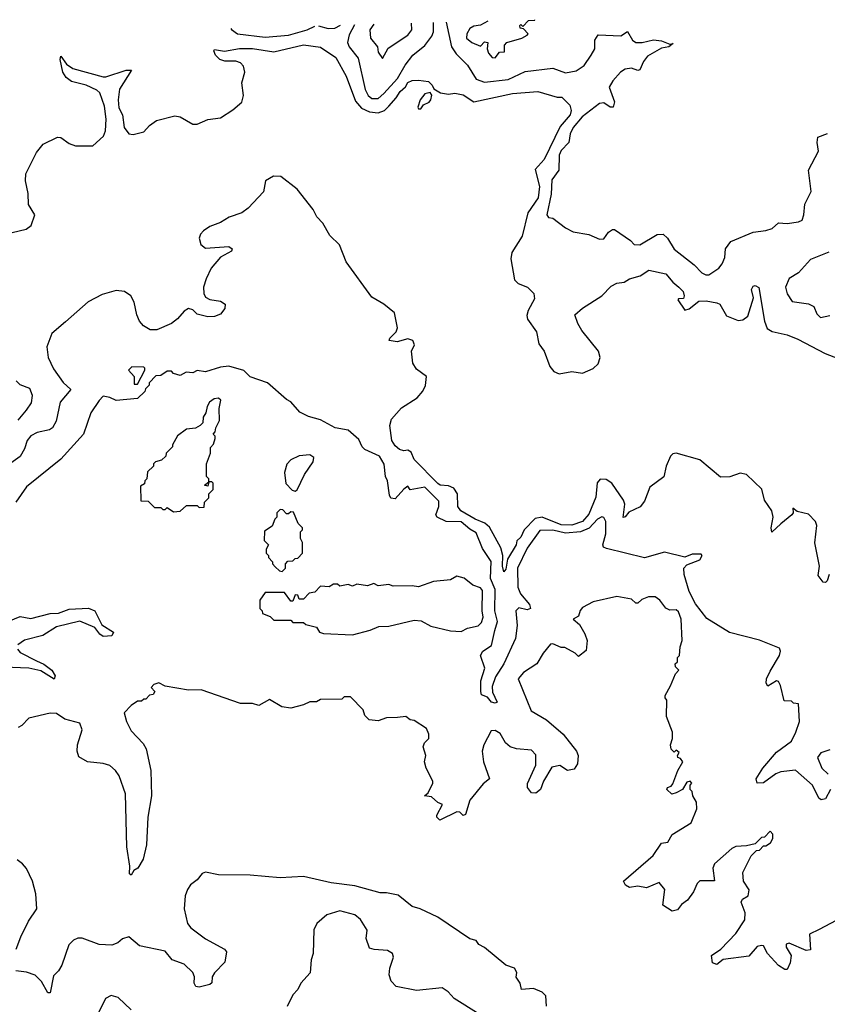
# Model space of a CAD drawing. Extents: x 2494106 to 2685573, y 758056 to 915185.
# Tile 483 of 507: x 2633672 to 2637464, y 909736 to 914362. Entities that reach past the tile are written whole.
import ezdxf

# ---------------------------------------------------------------- set-up
doc = ezdxf.new("R2010")
doc.units = 0

msp = doc.modelspace()

# ---------------------------------------------------------------- linework, layer by layer
at = {"layer": '0CON05XD'}
for points in [[(2635869.4, 914355.6), (2635835, 914336.2), (2635805, 914331.2), (2635785, 914320), (2635771.4, 914295), (2635769.2, 914275), (2635795, 914254.2), (2635835, 914237.5), (2635855, 914257.5), (2635870, 914255), (2635866.7, 914225), (2635873.8, 914205), (2635890, 914185), (2635905, 914182.5), (2635925, 914210), (2635948.3, 914211.7), (2635948.3, 914241.7), (2635960, 914255), (2636030, 914275), (2636055, 914290), (2636060, 914295), (2636038.3, 914318.3), (2636021.7, 914321.7), (2636020, 914335), (2636025, 914340), (2636035, 914330), (2636061.7, 914358.3), (2636090, 914360), (2636090, 914361.9)], [(2634664, 914321), (2634666.2, 914316.2), (2634695.4, 914295.4), (2634825, 914279.1), (2634935, 914289.1), (2635022, 914315), (2635058.3, 914332.3)], [(2635075.2, 914332.8), (2635120.7, 914320.7), (2635152.1, 914322.1), (2635178.8, 914335.8)], [(2635243.5, 914337.6), (2635218.6, 914291.4), (2635211.1, 914255), (2635219.6, 914235), (2635261.3, 914181.3), (2635295, 914034), (2635309.1, 914005), (2635325, 913991.5), (2635355, 913991.5), (2635381.2, 914015), (2635446.1, 914085), (2635481.7, 914148.3), (2635518.5, 914195), (2635575, 914240.4), (2635607.8, 914285), (2635615.5, 914305), (2635615.1, 914348.3)], [(2635334.8, 914340.2), (2635316.2, 914315), (2635320, 914275), (2635352.5, 914235), (2635355, 914210), (2635375, 914180), (2635401.7, 914228.3), (2635495, 914288.8), (2635513.8, 914315), (2635511.9, 914345.3)], [(2635674.8, 914350), (2635699.1, 914235), (2635722, 914202), (2635775, 914148.6), (2635815, 914083.1), (2635855, 914067.7), (2635965, 914081.1), (2636045, 914118.2), (2636175, 914134.4), (2636235, 914112.5), (2636285, 914122.2), (2636323, 914147), (2636355.6, 914195), (2636372.5, 914225), (2636371.9, 914265), (2636388.8, 914291.2), (2636493.9, 914286.1), (2636525, 914306.7), (2636550, 914265), (2636565, 914254.4), (2636595, 914254.4), (2636647.1, 914267.1), (2636685, 914262.5), (2636725, 914247.5), (2636740, 914250), (2636720, 914235), (2636685, 914228.8), (2636620, 914190), (2636600.6, 914165), (2636583.2, 914126.8), (2636575, 914122.5), (2636545, 914133.6), (2636515, 914130), (2636492.7, 914115), (2636456.2, 914075), (2636439.1, 914045), (2636464.2, 913975.8), (2636458.5, 913951.5), (2636445, 913951.4), (2636415, 913970.9), (2636395, 913967.9), (2636312.5, 913905), (2636271.3, 913855), (2636256.9, 913825), (2636250, 913785), (2636215, 913746.7), (2636205.4, 913725), (2636203.5, 913655), (2636170.3, 913609.7), (2636168.1, 913541.9), (2636147.5, 913445), (2636155, 913432.5), (2636175, 913430), (2636234, 913384), (2636270, 913365), (2636345, 913352.5), (2636395, 913330), (2636415, 913332.5), (2636437, 913363), (2636455, 913376.7), (2636465, 913376.7), (2636540, 913325), (2636556.4, 913306.4), (2636583.6, 913303.6), (2636665, 913352.9), (2636692.5, 913355), (2636714, 913335), (2636745, 913284.3), (2636839.4, 913209.4), (2636875, 913172.9), (2636892.8, 913162.8), (2636907.4, 913162.6), (2636955, 913194.2), (2636970, 913215), (2636983.1, 913245), (2636985.8, 913285), (2637010.3, 913319.7), (2637115, 913364), (2637175, 913370.8), (2637205, 913381.2), (2637235, 913407.5), (2637275, 913404.2), (2637328.1, 913411.9), (2637345, 913420), (2637354, 913445), (2637358.8, 913495), (2637388.6, 913555), (2637376.2, 913655), (2637422.5, 913745), (2637416.2, 913785), (2637420, 913810), (2637465, 913828)], [(2633637.5, 913362.5), (2633703, 913377), (2633726.7, 913395), (2633743.3, 913445), (2633714.3, 913494.3), (2633711.9, 913545), (2633699.2, 913605), (2633701.7, 913638.3), (2633751.7, 913738.3), (2633782.3, 913777.7), (2633849.3, 913810.7), (2633865, 913808.8), (2633905, 913780), (2633935, 913768.8), (2634015, 913770), (2634065.4, 913815), (2634075, 913840), (2634078.9, 913895), (2634071.2, 913955), (2634048.9, 914018.9), (2634035, 914031.1), (2633985, 914053.8), (2633915, 914071.8), (2633890.5, 914090.5), (2633874.3, 914115), (2633862, 914175), (2633865, 914190), (2633892.5, 914152.5), (2633922.4, 914132.4), (2634065, 914093.8), (2634077, 914093), (2634172.5, 914125), (2634197.5, 914125), (2634141.4, 914035), (2634134.7, 913985.3), (2634138.5, 913948.5), (2634155.3, 913915), (2634163.5, 913855), (2634185, 913825.5), (2634205, 913821.8), (2634255.6, 913834.4), (2634282, 913865), (2634315, 913888.6), (2634400.5, 913910.5), (2634425, 913905.5), (2634485, 913871.1), (2634505, 913871.1), (2634555, 913892.9), (2634615, 913901.6), (2634672.3, 913937.7), (2634715.5, 913974.5), (2634723.2, 914005), (2634714.7, 914065), (2634728.9, 914115), (2634723.4, 914143.4), (2634708.8, 914158.8), (2634687.1, 914167.1), (2634635, 914166.5), (2634611.2, 914175), (2634591.2, 914195), (2634583.3, 914215), (2634587.5, 914222.5), (2634634.3, 914214.3), (2634705, 914226), (2634765, 914226.7), (2634865, 914211.2), (2635005, 914244.5), (2635085, 914232.5), (2635156, 914185), (2635205, 914096.2), (2635248.5, 913978.5), (2635276.7, 913946.7), (2635315, 913928.4), (2635355, 913924), (2635384.3, 913935.7), (2635405, 913956.4), (2635440, 913995), (2635458.2, 914025), (2635484.1, 914045.9), (2635495, 914066.7), (2635515, 914075.6), (2635545, 914078), (2635591.2, 914071.2), (2635608.8, 914055), (2635616.7, 914036.7), (2635648.3, 914018.3), (2635685, 914012), (2635715, 914017.5), (2635755, 914008.8), (2635805, 913975.6), (2635985.5, 914015.5), (2636104.1, 914024.1), (2636195, 913997.5), (2636217.5, 913997.5), (2636255, 913960), (2636262, 913935), (2636256.5, 913915), (2636209.4, 913860.6), (2636135, 913705.7), (2636091.8, 913658.2), (2636112.4, 913577.6), (2636106.5, 913525), (2636058.3, 913455), (2636030.8, 913345), (2635982.3, 913267.7), (2635977.8, 913237.8), (2635995, 913139.2), (2636013.1, 913123.1), (2636056.2, 913105), (2636086.2, 913075), (2636089.3, 913050.7), (2636059.2, 912995), (2636052.9, 912972.9), (2636055.8, 912955), (2636098.5, 912895), (2636109.1, 912839.1), (2636134.6, 912804.6), (2636161.9, 912731.9), (2636179.5, 912709.5), (2636205, 912698.3), (2636265, 912708.3), (2636315, 912701.8), (2636365, 912722.5), (2636388.5, 912745), (2636397.7, 912775), (2636390, 912805), (2636311.2, 912901.2), (2636291.9, 912935), (2636278.8, 912975), (2636313.8, 913006.2), (2636406, 913065), (2636449.4, 913110.6), (2636475, 913124.3), (2636510.5, 913129.5), (2636535.7, 913144.3), (2636585, 913157.8), (2636625.6, 913185.6), (2636705, 913168), (2636738.3, 913128.3), (2636767.5, 913105), (2636786.7, 913085), (2636792.5, 913065), (2636788.3, 913051.7), (2636765, 913050), (2636762.5, 913045), (2636795, 912997.5), (2636815, 913003.8), (2636860.9, 913039.1), (2636895, 913040.8), (2636945, 913032), (2636960, 913025), (2636991.2, 912971.2), (2637045, 912949.4), (2637067.8, 912952.2), (2637091.4, 912968.6), (2637117.5, 913055), (2637108, 913095), (2637115, 913110), (2637125, 913112.5), (2637143, 913103), (2637169.2, 912945), (2637180.9, 912910.9), (2637205, 912896.5), (2637275, 912880.9), (2637325, 912860.9), (2637453.4, 912793.4), (2637535, 912762.2)], [(2635545, 913942.5), (2635555, 913943.3), (2635568.3, 913961.7), (2635595, 913974), (2635603.3, 913985), (2635606.7, 914006.7), (2635600, 914020), (2635575, 914013.3), (2635552, 913985), (2635541.2, 913951.2), (2635545, 913942.5)], [(2637472.5, 911755), (2637462.5, 911725), (2637455, 911717.5), (2637445, 911720), (2637421.2, 911751.2), (2637427.5, 911795), (2637405.7, 911904.3), (2637414.3, 911985), (2637408, 912005), (2637375, 912038.6), (2637322, 912052), (2637302.5, 912067.5), (2637303.3, 912045), (2637296.7, 912035), (2637245, 911994), (2637204, 911954), (2637200, 911975), (2637209.5, 912025), (2637203.9, 912053.9), (2637169.1, 912105), (2637156.5, 912156.5), (2637085, 912224.6), (2637055, 912230.9), (2637005.9, 912214.1), (2636963, 912213), (2636865, 912294.5), (2636755, 912325.5), (2636738.2, 912321.8), (2636728.4, 912311.6), (2636707.5, 912265), (2636695.9, 912214.1), (2636630.9, 912165), (2636605, 912099.2), (2636585, 912073.8), (2636532.2, 912047.8), (2636515, 912026.7), (2636505, 912023.3), (2636512.5, 912085), (2636507.5, 912105), (2636452.2, 912185), (2636425, 912201.3), (2636397.6, 912202.4), (2636384, 912186), (2636377.8, 912117.8), (2636345, 912038.2), (2636315, 912004.2), (2636265, 911987.4), (2636215, 911988.2), (2636125, 912024.7), (2636092.1, 912017.9), (2636040.8, 911965), (2636025, 911930), (2636006.4, 911913.6), (2636002.5, 911895), (2635963.1, 911826.9), (2635955, 911780), (2635945, 911767.5), (2635939.4, 911795), (2635940.5, 911845), (2635930.6, 911880.6), (2635877.8, 911977.8), (2635855.8, 911995.8), (2635810, 912015), (2635742.9, 912055), (2635728.9, 912075), (2635728.2, 912135), (2635710.9, 912160.9), (2635685, 912172), (2635646.2, 912175), (2635635, 912182.5), (2635524.4, 912295), (2635510, 912330), (2635495, 912340), (2635475, 912336.2), (2635455, 912342.5), (2635435, 912359.4), (2635419.1, 912385), (2635409.3, 912455), (2635418.5, 912485), (2635465, 912538.6), (2635539.1, 912585), (2635565, 912616.7), (2635577.3, 912642.7), (2635581.8, 912685), (2635535, 912720.5), (2635518.3, 912748.3), (2635512.5, 912805), (2635526.2, 912835), (2635518.8, 912855), (2635495, 912862.9), (2635445, 912848.1), (2635407.5, 912855), (2635410, 912865), (2635439.4, 912895), (2635445.4, 912914.6), (2635431.4, 912985), (2635382.2, 913025), (2635325, 913057.8), (2635205, 913224.4), (2635174.5, 913304.5), (2635127.6, 913347.6), (2635095, 913406), (2635067.8, 913435), (2635050.6, 913470.6), (2634975.8, 913565.8), (2634897.8, 913625), (2634863.9, 913626.1), (2634825.7, 913605), (2634817.3, 913552.7), (2634745, 913477.1), (2634715, 913454), (2634656.5, 913433.5), (2634615, 913409.1), (2634565, 913390.6), (2634535, 913370.5), (2634521.8, 913355), (2634515.5, 913335), (2634522.9, 913305), (2634545, 913288.1), (2634655, 913295.8), (2634670, 913285), (2634667.5, 913275), (2634615, 913246), (2634572, 913195), (2634547.5, 913145), (2634536, 913105), (2634536.7, 913075), (2634545, 913057.5), (2634565, 913047.5), (2634615, 913038.8), (2634636.7, 913025), (2634636.2, 913005), (2634615, 912978.8), (2634587, 912967), (2634555, 912966), (2634505, 912978), (2634485, 912998.8), (2634465, 913004.3), (2634445, 912992.9), (2634413.5, 912956.5), (2634384.3, 912935), (2634316, 912905), (2634285, 912904.7), (2634253.1, 912923.1), (2634235, 912945.6), (2634222.5, 912975), (2634209.7, 913035), (2634194, 913064), (2634165, 913084.2), (2634125, 913088.8), (2634059.1, 913070.9), (2633994.2, 913035.8), (2633888, 912942)], [(2637470.2, 913269.8), (2637385, 913235.6), (2637327.8, 913172.2), (2637285, 913145.8), (2637266.9, 913105), (2637275, 913073.3), (2637298.3, 913038.3), (2637375, 913026.7), (2637400, 913015), (2637415, 912980), (2637432.5, 912962.5), (2637475, 912972.5)], [(2633888, 912942), (2633822.6, 912887.4), (2633800.3, 912825), (2633806.4, 912775), (2633831.4, 912721.4), (2633876.6, 912656.6), (2633912, 912625), (2633862.1, 912565), (2633844.3, 912475.7), (2633826.7, 912445), (2633812.5, 912435), (2633755, 912422.9), (2633725, 912406.5), (2633707.5, 912385), (2633694.5, 912345), (2633675, 912310), (2633620.2, 912269.8)], [(2637479.2, 910745), (2637455, 910702), (2637435, 910696.7), (2637423.6, 910703.6), (2637394.4, 910765), (2637315, 910835.6), (2637245, 910828.2), (2637222, 910818), (2637165, 910775.8), (2637134, 910775), (2637130, 910795), (2637160.6, 910845), (2637225, 910921.2), (2637295, 910972.5), (2637316.7, 911015), (2637332.5, 911065), (2637328.3, 911148.3), (2637305, 911150), (2637295, 911160), (2637261.7, 911161.7), (2637243.8, 911233.8), (2637235, 911252.5), (2637225.9, 911255.9), (2637185, 911231.2), (2637176.7, 911245), (2637178.8, 911265), (2637195, 911301.2), (2637239.6, 911375), (2637244.3, 911395), (2637239.7, 911409.7), (2637145, 911446.9), (2637005, 911483.1), (2636898.9, 911548.9), (2636845, 911617.5), (2636815.5, 911675), (2636791.9, 911755), (2636790, 911785), (2636805, 911801.2), (2636865, 911824), (2636876.2, 911845), (2636871.2, 911851.2), (2636828.8, 911851.2), (2636795, 911836.7), (2636699.7, 911860.3), (2636605, 911834.2), (2636426.8, 911876.8), (2636413.6, 911883.6), (2636410.6, 911895), (2636423.7, 911946.3), (2636424.4, 912005), (2636415, 912022.5), (2636405.6, 912025.6), (2636385.3, 912014.7), (2636346.4, 911973.6), (2636305, 911955.6), (2636235, 911949.2), (2636175, 911963.9), (2636115, 911962.1), (2636055, 911879.1), (2636009.5, 911785), (2636011, 911695), (2636024.1, 911664.1), (2636065.4, 911615), (2636070, 911595), (2636055, 911590), (2636015, 911598.9), (2636000.9, 911585), (2636008.4, 911515), (2635999.7, 911455), (2635945.2, 911334.8), (2635906.2, 911275), (2635890.8, 911229.2), (2635892.5, 911202.5), (2635913.8, 911155), (2635905, 911150), (2635888, 911155), (2635869.1, 911179.1), (2635840.2, 911190.2), (2635837.1, 911205), (2635837.3, 911255), (2635856, 911315), (2635835.6, 911375), (2635847.1, 911395), (2635887.7, 911422.3), (2635902.4, 911492.4), (2635916, 911535), (2635903, 911585), (2635905.2, 911685), (2635883.2, 911736.8), (2635885.6, 911815.6), (2635845, 911877.8), (2635815, 911951.1), (2635785, 911967.5), (2635745, 912002.1), (2635675, 912004.4), (2635632, 912025), (2635625.8, 912035.8), (2635639.5, 912075), (2635639.7, 912099.7), (2635575, 912165.7), (2635505, 912152.5), (2635495, 912170), (2635475, 912156.7), (2635435, 912110), (2635415, 912113.8), (2635407.9, 912127.9), (2635398.9, 912195), (2635389.2, 912215), (2635384.2, 912274.2), (2635361.7, 912311.7), (2635292.7, 912342.7), (2635280, 912355), (2635265, 912390), (2635215, 912433.3), (2635153.3, 912445), (2635085, 912482), (2635027.8, 912497.8), (2634988, 912518), (2634945, 912566.7), (2634925, 912577.5), (2634835.8, 912655.8), (2634755, 912683.3), (2634723.9, 912713.9), (2634655, 912733.8), (2634615, 912730), (2634545, 912706.7), (2634505, 912713.3), (2634485, 912703.3), (2634453.6, 912706.4), (2634425, 912690), (2634395, 912700), (2634385, 912710), (2634365, 912710), (2634335, 912690), (2634311.7, 912688.3), (2634280, 912655), (2634280, 912645), (2634263, 912627), (2634260, 912615), (2634225, 912582.5), (2634125, 912572.5), (2634095, 912587.5), (2634065, 912592.5), (2634045, 912573.3), (2634006.7, 912515), (2633972.5, 912415), (2633865, 912296.7), (2633705, 912167.5), (2633654.8, 912095.2)], [(2634225, 912650), (2634260, 912715), (2634260, 912725), (2634255, 912730), (2634198.3, 912731.7), (2634182.5, 912715), (2634210, 912685), (2634210, 912650), (2634225, 912650)], [(2633665, 912480.5), (2633705, 912526.7), (2633728.5, 912561.5), (2633733.2, 912596.8), (2633719.5, 912629.5), (2633675, 912646.7), (2633655.4, 912665)], [(2634395, 912050), (2634425, 912052.5), (2634455, 912080), (2634505, 912080), (2634515, 912070), (2634538.3, 912071.7), (2634540, 912095), (2634560, 912115), (2634560, 912135), (2634580, 912155), (2634580, 912185), (2634575, 912190), (2634560, 912190), (2634555, 912170), (2634540, 912175), (2634560, 912190), (2634560, 912205), (2634550, 912215), (2634550, 912275), (2634567.5, 912325), (2634568.3, 912351.7), (2634581.7, 912368.3), (2634590, 912395), (2634590, 912405), (2634580, 912415), (2634590, 912425), (2634592.5, 912445), (2634610.7, 912479.3), (2634608.8, 912535), (2634616.4, 912573.6), (2634605, 912583.3), (2634585, 912580.8), (2634564, 912565), (2634552, 912545), (2634546.7, 912515), (2634533.3, 912495), (2634531.7, 912468.3), (2634520, 912455), (2634497, 912443), (2634455, 912437.5), (2634413.6, 912406.4), (2634390, 912365), (2634390, 912355), (2634360, 912325), (2634358.3, 912311.7), (2634338.3, 912291.7), (2634310, 912285), (2634300, 912275), (2634300, 912265), (2634271.7, 912238.3), (2634270, 912205), (2634260, 912195), (2634258.3, 912181.7), (2634240, 912170), (2634241.7, 912101.7), (2634275, 912100), (2634305, 912070), (2634335, 912070), (2634345, 912060), (2634355, 912060), (2634365, 912070), (2634395, 912050)], [(2634965, 912147.5), (2634975, 912152.5), (2635008.8, 912225), (2635050, 912285), (2635052.5, 912305), (2635035, 912317.5), (2634985, 912312.5), (2634945, 912293.3), (2634926.1, 912273.9), (2634916, 912235), (2634922.5, 912182.5), (2634951.7, 912151.7), (2634965, 912147.5)], [(2634905, 911770), (2634920, 911785), (2634920, 911805), (2634931.7, 911818.3), (2634955, 911820), (2634965, 911830), (2634978.3, 911831.7), (2635000, 911855), (2635000, 911905), (2634990, 911925), (2634990, 911955), (2635000, 911965), (2635000, 911975), (2634980, 911995), (2634958.3, 912048.3), (2634945, 912050), (2634935, 912040), (2634925, 912040), (2634908.3, 912058.3), (2634895, 912060), (2634880, 912045), (2634880, 912025), (2634870, 912015), (2634858.3, 911981.7), (2634821.7, 911958.3), (2634820, 911915), (2634840, 911895), (2634830, 911875), (2634830, 911855), (2634840, 911845), (2634840, 911835), (2634860, 911815), (2634860, 911805), (2634871.7, 911791.7), (2634891.7, 911771.7), (2634905, 911770)], [(2635235, 911472.5), (2635317, 911493), (2635358.3, 911511.7), (2635405, 911512.5), (2635525, 911540), (2635557, 911537), (2635603, 911513), (2635695, 911490), (2635745, 911487.5), (2635775, 911502.5), (2635825, 911513.3), (2635840.7, 911529.3), (2635848.8, 911555), (2635843.8, 911585), (2635845, 911680), (2635835, 911692.5), (2635800, 911705), (2635758.3, 911738.3), (2635725, 911747.5), (2635695, 911730), (2635615, 911722.5), (2635545, 911697.5), (2635515, 911702.5), (2635425, 911700), (2635405, 911707.5), (2635355, 911702.5), (2635335, 911712.5), (2635305, 911702.5), (2635255, 911710), (2635235, 911700), (2635215, 911707.5), (2635175, 911700), (2635165, 911710), (2635145, 911710), (2635125, 911697.5), (2635085, 911700), (2635058.3, 911671.7), (2635031.7, 911668.3), (2635005, 911640), (2634985, 911640), (2634978.3, 911658.3), (2634965, 911660), (2634955, 911630), (2634945, 911630), (2634915, 911670), (2634825, 911670), (2634800, 911635), (2634800, 911595), (2634810, 911585), (2634811.7, 911571.7), (2634848.3, 911558.3), (2634865, 911540), (2634945, 911540), (2634955, 911530), (2635005, 911530), (2635015, 911520), (2635065, 911507.5), (2635080, 911485), (2635098.3, 911478.3), (2635235, 911472.5)], [(2637505, 910130), (2637425, 910087.5), (2637380, 910065), (2637385, 909992.5), (2637365, 909988.8), (2637285, 910023.3), (2637271.2, 910018.8), (2637271.2, 910005), (2637293.8, 909965), (2637289.3, 909930.7), (2637275, 909900), (2637265, 909900), (2637235, 909917.5), (2637182.5, 909975), (2637165, 910010), (2637155, 910012.5), (2637135, 910006.7), (2637095, 909962.5), (2636974.2, 909945.8), (2636945, 909923.3), (2636925, 909930), (2636920, 909965), (2636963.3, 909995), (2637035, 910068.8), (2637076.8, 910133.2), (2637077.5, 910165), (2637059.2, 910215), (2637065, 910230), (2637092.5, 910245), (2637096.4, 910273.6), (2637070, 910315), (2637067.5, 910355), (2637107, 910433), (2637131.7, 910458.3), (2637145, 910460), (2637165, 910480), (2637175, 910480), (2637197.5, 910495), (2637207.5, 910515), (2637207.5, 910535), (2637195, 910550), (2637168.3, 910521.7), (2637155, 910520), (2637125, 910490), (2637085, 910480), (2637035, 910477.5), (2637015, 910467.5), (2636933.9, 910396.1), (2636926.7, 910375), (2636933.6, 910316.4), (2636865, 910316.2), (2636853.3, 910303.3), (2636836.2, 910265), (2636806.7, 910225), (2636778.8, 910205), (2636760.5, 910179.5), (2636735, 910173.8), (2636691.2, 910201.2), (2636701.2, 910275), (2636675, 910307.5), (2636615, 910283.3), (2636575, 910290.8), (2636535, 910284.2), (2636516.7, 910295), (2636506.7, 910315), (2636646.7, 910435), (2636685, 910492.5), (2636715, 910497.5), (2636736, 910534), (2636825, 910588), (2636852, 910655), (2636850, 910685), (2636832.5, 910715), (2636830, 910735), (2636820, 910745), (2636820, 910765), (2636827.5, 910775), (2636820, 910785), (2636805, 910780), (2636783.3, 910745), (2636755, 910730), (2636733.6, 910723.6), (2636710, 910745), (2636713.8, 910755), (2636730, 910760), (2636738, 910772), (2636762, 910835), (2636786.2, 910875), (2636775, 910890), (2636762.5, 910895), (2636760, 910905), (2636768.3, 910918.3), (2636755, 910930), (2636745, 910920), (2636730, 910935), (2636727.5, 910955), (2636737.5, 910985), (2636737.5, 911015), (2636708.3, 911088.3), (2636710, 911165), (2636702.5, 911175), (2636703, 911187), (2636728, 911232), (2636751.7, 911288.3), (2636767.5, 911305), (2636751.7, 911321.7), (2636750, 911335), (2636760, 911345), (2636760, 911365), (2636770, 911375), (2636772.5, 911415), (2636782.5, 911445), (2636777.5, 911545), (2636765, 911580), (2636755, 911590), (2636725, 911587.5), (2636706.4, 911596.4), (2636677.5, 911635), (2636655, 911650), (2636625, 911650), (2636593, 911637), (2636575, 911620), (2636565, 911620), (2636545, 911640), (2636475, 911652.5), (2636365, 911626.7), (2636315, 911600), (2636303.3, 911586.7), (2636295, 911560), (2636270, 911545), (2636300, 911520), (2636326, 911476), (2636336.2, 911445), (2636331.2, 911398.8), (2636295, 911370), (2636280, 911385), (2636231.7, 911411.7), (2636215, 911412.5), (2636175, 911430), (2636165, 911427.5), (2636130, 911385), (2636100, 911335), (2636037.5, 911295), (2636012.5, 911265), (2636073.8, 911115), (2636145, 911072.5), (2636224.2, 911005), (2636286.2, 910925), (2636293.8, 910905), (2636291.2, 910865), (2636275, 910841.2), (2636244.2, 910834.2), (2636207.5, 910857.5), (2636170.5, 910849.5), (2636132, 910785), (2636117.5, 910745), (2636095, 910727.5), (2636075, 910730), (2636056.7, 910755), (2636056.4, 910773.6), (2636095, 910860), (2636095, 910907.5), (2636075, 910930), (2636005, 910936.2), (2635975, 910946.2), (2635953.3, 910965), (2635927.9, 911007.9), (2635905, 911022), (2635885, 911021.2), (2635851.2, 910955), (2635844, 910925), (2635850, 910875), (2635877.5, 910795), (2635848.3, 910771.7), (2635786.2, 910695), (2635765, 910627.5), (2635755, 910622.5), (2635738.3, 910638.3), (2635725, 910640), (2635645, 910601.2), (2635630, 910615), (2635631.4, 910625), (2635657.5, 910675), (2635635, 910683.3), (2635605, 910710), (2635572.5, 910715), (2635590, 910730), (2635612.5, 910775), (2635612.5, 910785), (2635580, 910845), (2635573.3, 910875), (2635578.8, 910905), (2635566.7, 910945), (2635572.5, 910965), (2635592.5, 910985), (2635592.5, 911005), (2635581.7, 911031.7), (2635525, 911070), (2635505, 911072.5), (2635485, 911087.5), (2635446.7, 911083.3), (2635395, 911082.5), (2635355, 911067.5), (2635313, 911073), (2635293, 911093), (2635285, 911120), (2635225, 911180), (2635195, 911180), (2635185, 911170), (2635085, 911167.5), (2635065, 911157.5), (2635035, 911157.5), (2635005, 911142.5), (2634945, 911127.5), (2634903, 911133), (2634845, 911167.5), (2634795, 911139.2), (2634765, 911148.8), (2634709.3, 911149.3), (2634525, 911214), (2634465, 911212), (2634355, 911231.2), (2634325, 911245.6), (2634301.7, 911238.3), (2634290, 911225), (2634307.5, 911205), (2634298.3, 911191.7), (2634281.7, 911188.3), (2634265, 911170), (2634255, 911170), (2634245, 911160), (2634225, 911160), (2634195, 911140), (2634163.3, 911105), (2634173.8, 911065), (2634195, 911020), (2634251.7, 910961.7), (2634266.8, 910936.8), (2634287.8, 910835), (2634291.1, 910715), (2634273.3, 910615), (2634267.5, 910485), (2634251.7, 910418.3), (2634226.7, 910375), (2634207.5, 910365), (2634195, 910343.3), (2634188.3, 910348.3), (2634188.8, 910385), (2634175.8, 910475.8), (2634169.1, 910725), (2634139.4, 910809.4), (2634122.5, 910835), (2634095, 910857.5), (2634065, 910868), (2633990, 910875), (2633949.3, 910899.3), (2633942, 910925), (2633944.2, 910955), (2633965.6, 911025), (2633955, 911056), (2633885, 911076), (2633845, 911102), (2633815, 911103.8), (2633715, 911080), (2633682.5, 911045), (2633665, 911036.7)], [(2633595, 911524.4), (2633675, 911558.6), (2633725, 911548.8), (2633815, 911572.1), (2633855, 911573.8), (2633905, 911592.7), (2633995, 911597.3), (2634025, 911584.2), (2634058.8, 911518.8), (2634113.3, 911485), (2634105, 911467.5), (2634065, 911464.2), (2634048.8, 911475), (2634025.7, 911505.7), (2633955, 911535.8), (2633845, 911509.2), (2633781.7, 911468.3), (2633695, 911447.3), (2633662.9, 911425)], [(2633661.4, 911405), (2633675, 911388.6), (2633750.7, 911349.3), (2633785, 911334), (2633823.3, 911305), (2633839.2, 911279.2), (2633835, 911264.2), (2633772, 911302), (2633715.6, 911315.6), (2633599.1, 911319.1)], [(2637475, 910931.2), (2637433, 910917), (2637417.5, 910895), (2637438.6, 910845), (2637467.1, 910817.1)], [(2633656, 909995), (2633677, 910053), (2633713, 910127), (2633752.5, 910185), (2633747.5, 910255), (2633732.5, 910315), (2633703.6, 910373.6), (2633685.9, 910395.9), (2633660, 910415)], [(2636145, 909727.5), (2636142.5, 909775), (2636125, 909792.5), (2636085, 909810), (2636027.5, 909805), (2636022.5, 909835), (2636003.6, 909863.6), (2636006.2, 909885), (2635995.8, 909905.8), (2635955, 909920), (2635855, 910003.3), (2635827.1, 910017.1), (2635815, 910035.8), (2635785, 910044), (2635635, 910145.7), (2635552.5, 910185), (2635515, 910196), (2635448.7, 910248.7), (2635395, 910260), (2635365, 910260), (2635245, 910292), (2635135, 910307.1), (2635005, 910336.7), (2634895, 910330), (2634755, 910343.3), (2634605, 910343.8), (2634545, 910356.7), (2634529.3, 910350.7), (2634505, 910320), (2634475, 910297.5), (2634460, 910275), (2634450, 910245), (2634444, 910185), (2634460, 910115), (2634476, 910095), (2634545, 910042.9), (2634633.3, 909995), (2634643, 909983), (2634636.1, 909933.9), (2634587, 909883), (2634576.7, 909865), (2634573.9, 909836.1), (2634565, 909828.8), (2634515, 909815.7), (2634499.2, 909819.2), (2634490.8, 909835), (2634492.5, 909865), (2634485.6, 909885), (2634445, 909924), (2634387.5, 909945), (2634355, 909986.2), (2634235, 910010), (2634185, 910052.5), (2634155, 910043.3), (2634132.5, 910025), (2634105, 910013.8), (2634045, 910016.7), (2633965, 910046.2), (2633945, 910046.7), (2633925, 910036.7), (2633903.3, 910015), (2633870.7, 909919.3), (2633855, 909892.5), (2633830.5, 909869.5), (2633815, 909790), (2633805, 909790), (2633775, 909843.3), (2633745, 909872), (2633703.9, 909886.1), (2633655, 909892.5)], [(2635830.2, 909690.2), (2635712.8, 909762.8), (2635684.2, 909794.2), (2635655, 909813.3), (2635535, 909800), (2635439.3, 909819.3), (2635416.7, 909845), (2635407.5, 909875), (2635410, 909905), (2635427, 909957), (2635422.5, 909975), (2635399.3, 909989.3), (2635337, 909993), (2635315, 910000), (2635299.1, 910045), (2635304.1, 910084.1), (2635272.2, 910135), (2635246.3, 910156.3), (2635175.5, 910174.5), (2635115, 910156.2), (2635067.5, 910115), (2635052.5, 910085), (2635050, 909975), (2635040, 909945), (2635036.4, 909883.6), (2634992.5, 909835), (2634977.5, 909805), (2634955, 909780), (2634927.5, 909725)], [(2634195, 909710), (2634135, 909768), (2634102.1, 909777.9), (2634075, 909763.8), (2634042.9, 909695)]]:
    msp.add_lwpolyline(points, dxfattribs=at)

doc.saveas('drawing.dxf')
